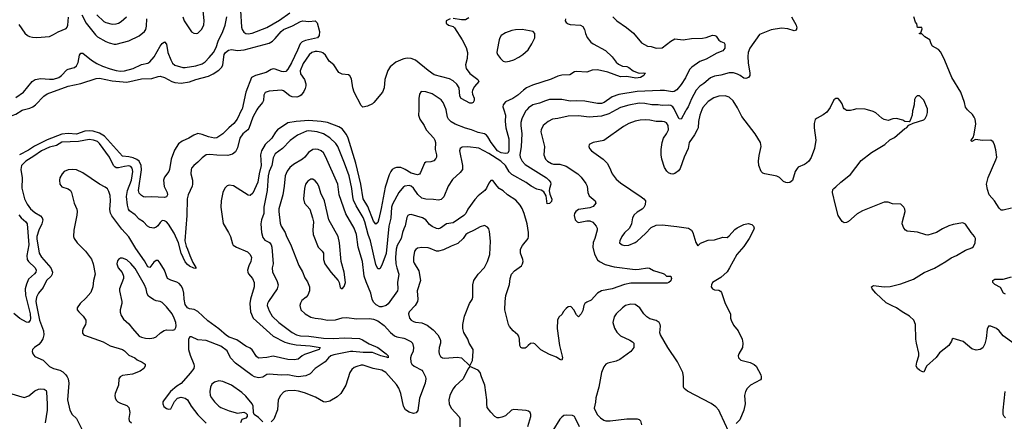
# Model space of a CAD drawing. Header units: inches. Extents: x 2001573 to 2220545, y 644482 to 846830.
# Tile 675 of 755: x 2156326 to 2165740, y 777024 to 780862. Entities that reach past the tile are written whole.
import ezdxf

# ---------------------------------------------------------------- set-up
doc = ezdxf.new("R2010")
doc.units = ezdxf.units.IN
doc.header["$MEASUREMENT"] = 0
for name, color, linetype in [('C1757', 7, 'Continuous'), ('C1758', 7, 'Continuous'), ('C1767', 7, 'Continuous'), ('C1768', 7, 'Continuous')]:
    doc.layers.add(name, color=color, linetype=linetype)

msp = doc.modelspace()

# ---------------------------------------------------------------- linework, layer by layer
at = {"layer": 'C1757', "color": 5}
for points, elevation in [([(2156007.7, 780000), (2156030, 779976.1), (2156070, 779950.1), (2156110, 779937.4), (2156150, 779931.1), (2156210, 779934.2), (2156254.9, 779945.1), (2156290, 779960.7), (2156350, 779997.8), (2156358.2, 780000)], 260), ([(2158448.3, 780000), (2158406.9, 779913.1), (2158374.2, 779870), (2158324.4, 779830), (2158270, 779773), (2158210, 779733.3), (2158190, 779731.1), (2158130, 779743.5), (2158070, 779766.2), (2158030, 779773.7), (2157990, 779759.7), (2157942, 779730), (2157878.2, 779701.8), (2157844.8, 779675.2), (2157805.3, 779614.7), (2157773.7, 779530), (2157759.5, 779430), (2157752.7, 779410), (2157710, 779357.2), (2157701.3, 779330), (2157707.8, 779267.8), (2157736, 779210), (2157738, 779190), (2157730, 779169.4), (2157710, 779163.7), (2157589.5, 779169.5), (2157530, 779166), (2157510, 779169.6), (2157490, 779180.7), (2157470, 779203.7), (2157461, 779230), (2157492, 779428.1), (2157487.6, 779470), (2157469.1, 779509.1), (2157447.7, 779527.7), (2157410, 779543.5), (2157370, 779552.5), (2157310, 779557), (2157137.6, 779750), (2157090, 779777.1), (2157030, 779795.9), (2156990, 779799.5), (2156950, 779795.8), (2156870, 779768), (2156790, 779773.2), (2156730, 779768.2), (2156590, 779715.2), (2156466.8, 779653.2), (2156410, 779616.3), (2156324.8, 779570)], 260), ([(2158593.4, 780000), (2158553.9, 779930), (2158516.1, 779823.9), (2158507.7, 779810), (2158460.2, 779770), (2158432.5, 779730), (2158410, 779636.2), (2158390, 779600.5), (2158361.5, 779578.5), (2158316.2, 779563.8), (2158210, 779566.4), (2158145.3, 779574.7), (2158110.1, 779569.9), (2158070, 779541.5), (2158030, 779499.1), (2157990, 779467.4), (2157970, 779442.4), (2157964.6, 779430), (2157962, 779390), (2157977.4, 779330), (2157979.4, 779290), (2157974.8, 779270), (2157937.7, 779190), (2157927.8, 779150), (2157925.8, 778990), (2157905, 778750), (2157918, 778698), (2157932.3, 778670), (2157952.7, 778610), (2157982.7, 778542.7), (2158010, 778494.8), (2158010, 778486), (2157990, 778487.3), (2157950, 778508.1), (2157930, 778524.2), (2157910, 778549.8), (2157870, 778629.7), (2157843.8, 778730), (2157801.8, 778821.8), (2157750, 778908.7), (2157730, 778930.8), (2157710, 778940.8), (2157690, 778942.3), (2157670, 778924.7), (2157648.5, 778891.5), (2157630, 778878.4), (2157610, 778871.1), (2157570, 778875), (2157548.4, 778888.4), (2157509, 778929), (2157470, 778955.2), (2157430, 778998.1), (2157376.7, 779036.7), (2157367.5, 779050), (2157355.8, 779090), (2157347.8, 779172.2), (2157357, 779230), (2157394.7, 779330), (2157406.7, 779410), (2157402.8, 779442.8), (2157390, 779458.6), (2157370, 779464.2), (2157330, 779460.8), (2157270, 779445.9), (2157250, 779445.8), (2157234.6, 779454.5), (2157223.1, 779470), (2157186.6, 779550), (2157090, 779678.4), (2157070, 779697.7), (2157032.5, 779712.5), (2156990, 779717.3), (2156890, 779699.7), (2156730, 779691.6), (2156678.7, 779661.3), (2156610, 779643.7), (2156536.5, 779610), (2156462.3, 779557.7), (2156383.8, 779510), (2156344.6, 779470), (2156336.3, 779430), (2156349.4, 779350), (2156347.7, 779252.3), (2156371.6, 779150), (2156397.9, 779097.9), (2156430, 779055.2), (2156470, 779020.2), (2156526.3, 778986.3), (2156542.8, 778970), (2156548.4, 778950), (2156537.8, 778910), (2156508.2, 778850), (2156491.9, 778790), (2156490.8, 778769.2), (2156512.3, 778632.3), (2156534.2, 778594.2), (2156623.8, 778490), (2156640.2, 778450), (2156637.7, 778430), (2156627.8, 778412.2), (2156583.2, 778370), (2156550, 778303.5), (2156507.1, 778250), (2156488.5, 778211.5), (2156481.7, 778170), (2156485.6, 778134.4), (2156517.4, 777990), (2156555, 777890), (2156558.2, 777850), (2156548.1, 777811.9), (2156530, 777781), (2156510, 777759.1), (2156466.8, 777730), (2156448.5, 777711.5), (2156446, 777690), (2156450.5, 777670), (2156470, 777643), (2156550, 777607), (2156610, 777549.2), (2156650, 777530.2), (2156710, 777513.2), (2156737.8, 777497.8), (2156768.9, 777470), (2156780.9, 777450), (2156790.2, 777430), (2156797.6, 777390), (2156784.2, 777230), (2156806, 777130), (2156829.6, 777089.6), (2156870.2, 777050), (2156931.3, 776930)], 280), ([(2160000, 779437.4), (2159970, 779450.5), (2159927.7, 779450), (2159910, 779444.6), (2159888, 779430), (2159873.2, 779410), (2159860.3, 779379.7), (2159819.5, 779260.5), (2159783.5, 779056.5), (2159761.3, 778958.7), (2159750, 778923), (2159730, 778909.5), (2159710, 778935.6), (2159656, 779076), (2159611.4, 779151.4), (2159587.4, 779290), (2159540.5, 779490), (2159466.7, 779730), (2159450, 779765.1), (2159410, 779819.8), (2159379, 779839), (2159270, 779878.7), (2159209.5, 779889.5), (2159090, 779897.4), (2158970, 779889.9), (2158890, 779876.5), (2158790.6, 779809.4), (2158771.1, 779788.9), (2158735.5, 779730), (2158672.4, 779670), (2158638.6, 779610), (2158629.2, 779570), (2158634.4, 779470), (2158614.9, 779390), (2158604.2, 779310), (2158555.3, 779204.7), (2158530, 779183.1), (2158510, 779184.4), (2158370, 779273.6), (2158330, 779281.8), (2158310, 779275.3), (2158287.9, 779252.1), (2158270.1, 779209.9), (2158253.4, 779130), (2158250.9, 779070.9), (2158273, 778913), (2158323.8, 778830), (2158340.4, 778790), (2158359.6, 778719.6), (2158368.2, 778708.2), (2158398, 778690), (2158504, 778644), (2158530, 778618.9), (2158542.7, 778590), (2158536.8, 778550), (2158517.2, 778510), (2158504.4, 778470), (2158506.5, 778450), (2158514.2, 778434.2), (2158551.3, 778390), (2158567.7, 778350), (2158568.5, 778310), (2158533.6, 778190), (2158528.2, 778150), (2158532, 778070), (2158559.8, 778010), (2158750, 777838.1), (2158861.4, 777781.4), (2158906.7, 777766.7), (2158970, 777753.8), (2159104.3, 777744.3), (2159198, 777730), (2159190.4, 777710), (2159050, 777663.2), (2159026.7, 777650), (2158990, 777618.5), (2158950, 777610.8), (2158890, 777614.4), (2158750, 777645.5), (2158690, 777634.2), (2158610, 777627.3), (2158590, 777643.8), (2158550, 777707.4), (2158530, 777724.4), (2158490, 777743.4), (2158402.3, 777802.3), (2158330, 777827.5), (2158303.2, 777843.2), (2158230, 777907.9), (2158123.8, 777983.8), (2158030, 778074.8), (2157993.2, 778093.2), (2157950, 778098.7), (2157930, 778107.3), (2157910, 778139.5), (2157899.2, 778190), (2157897.2, 778250), (2157885.4, 778290), (2157870, 778318.8), (2157850, 778340.7), (2157830, 778354.2), (2157770, 778371.9), (2157739.7, 778390), (2157709.8, 778470), (2157670, 778536.3), (2157650, 778559.7), (2157630, 778560.4), (2157610, 778546.4), (2157570, 778495.1), (2157550, 778501), (2157518.3, 778558.3), (2157436.5, 778676.5), (2157370, 778787.2), (2157301.8, 778861.8), (2157206.4, 778986.4), (2157194.2, 779014.2), (2157188.6, 779048.6), (2157193.2, 779130), (2157190, 779183.7), (2157179.8, 779219.8), (2157165.1, 779245.1), (2157143.1, 779263.1), (2157090.4, 779290.4), (2156930, 779397.4), (2156870, 779427.2), (2156830, 779432.1), (2156790, 779426.8), (2156752.4, 779410), (2156733.4, 779390), (2156711.7, 779350), (2156706.3, 779330), (2156708.9, 779290), (2156730, 779264.6), (2156790, 779245.2), (2156813.4, 779230), (2156822.8, 779210), (2156848.1, 779110), (2156874, 779050), (2156877.3, 779030), (2156874.1, 778994.1), (2156842.6, 778850), (2156840.2, 778790), (2156848, 778770), (2156876.9, 778730), (2156956.5, 778650), (2157012.4, 778572.4), (2157028, 778530), (2157048.9, 778430), (2157033, 778370), (2157027.2, 778310), (2157005.1, 778254.9), (2156959.6, 778200.4), (2156903.6, 778150), (2156874.9, 778110), (2156877, 778090), (2156890.3, 778070), (2156933.1, 778030), (2156957.8, 777990), (2156960.3, 777970), (2156954.9, 777950), (2156931.7, 777910), (2156926.3, 777890), (2156927.6, 777867.6), (2156935.3, 777855.3), (2156947.4, 777847.4), (2157124, 777784), (2157190, 777744.8), (2157310, 777709.2), (2157330, 777696.9), (2157370, 777657.4), (2157427.7, 777630), (2157450, 777612.7), (2157498, 777590), (2157526, 777570), (2157526, 777550), (2157514.8, 777530), (2157478, 777502), (2157403.9, 777476.1), (2157310, 777461.1), (2157287.4, 777450), (2157274.3, 777430), (2157271.6, 777370), (2157238, 777290), (2157234.6, 777270), (2157238.9, 777250), (2157247.5, 777227.5), (2157266, 777210), (2157290, 777196.9), (2157350, 777176.5), (2157370, 777157.3), (2157378.7, 777110), (2157370.5, 777050), (2157374, 777030), (2157396, 777010)], 320), ([(2160000, 779265.6), (2159996.6, 779263.4), (2159951.2, 779210), (2159890, 779099.8), (2159879.9, 779070), (2159875.6, 778964.4), (2159856.4, 778890), (2159830.8, 778629.2), (2159790, 778515.1), (2159770, 778482.9), (2159750, 778480.7), (2159730, 778523.7), (2159680.8, 778750), (2159659.5, 778810), (2159626.3, 778930), (2159610, 778970.8), (2159542.7, 779082.7), (2159519.1, 779139.1), (2159510.4, 779170), (2159502.9, 779250), (2159474.9, 779370), (2159432.5, 779490), (2159367.5, 779650), (2159350, 779678.2), (2159292.8, 779732.8), (2159229.7, 779770), (2159170.2, 779789.8), (2159090, 779800.2), (2159070, 779796.5), (2158981.9, 779758.1), (2158912.4, 779707.6), (2158837.4, 779630), (2158770, 779579.1), (2158750, 779542), (2158737.7, 779470), (2158711.7, 779410), (2158701.6, 779370), (2158690.9, 779230), (2158659.8, 779070), (2158659.7, 779010), (2158637.8, 778950), (2158632.3, 778910), (2158637.5, 778830), (2158650, 778781.3), (2158670, 778756), (2158713.2, 778733.2), (2158730, 778710.4), (2158738.2, 778690), (2158748.2, 778530), (2158741.3, 778490), (2158743.2, 778450), (2158786, 778370), (2158798.5, 778330), (2158789.1, 778290), (2158705.3, 778170), (2158695.6, 778150), (2158691.7, 778130), (2158710, 778080.5), (2158741.7, 778030), (2158802.6, 777970), (2158930, 777871.6), (2158973, 777850), (2159010, 777840.2), (2159090, 777838.1), (2159230, 777819.2), (2159330, 777815.4), (2159430, 777821.2), (2159574.8, 777814.8), (2159604.3, 777804.3), (2159666.2, 777766.2), (2159750, 777730.2), (2159831.4, 777670), (2159848.4, 777650), (2159850.5, 777630), (2159837.6, 777637.6), (2159830, 777635.8), (2159779.6, 777650), (2159700.6, 777680.6), (2159610, 777681.8), (2159510, 777692.4), (2159490, 777690.8), (2159330, 777660.7), (2159300.8, 777650), (2159277.8, 777630), (2159247.6, 777592.4), (2159150.3, 777530), (2159103.2, 777476.8), (2159061.7, 777458.3), (2158990, 777450.6), (2158950, 777454.6), (2158890, 777469.8), (2158830, 777463.7), (2158710, 777476.2), (2158690, 777472.8), (2158650, 777445.7), (2158610, 777439.7), (2158570, 777449.7), (2158550, 777461.1), (2158390, 777579.1), (2158342.7, 777630), (2158310, 777696.4), (2158250, 777741), (2158110, 777795.4), (2158030, 777802.3), (2157970, 777831.8), (2157954, 777830), (2157940.7, 777810), (2157940.3, 777710), (2157956.3, 777656.3), (2157991.7, 777570), (2157995.6, 777550), (2157990.3, 777530), (2157956.5, 777483.5), (2157870, 777385.1), (2157830, 777360.7), (2157767.7, 777310), (2157706.4, 777230), (2157696.4, 777210), (2157694.4, 777190), (2157705.7, 777165.7), (2157730, 777148), (2157750, 777140.5), (2157770, 777144), (2157805.1, 777214.9), (2157835.9, 777244.1), (2157870, 777254.9), (2157910, 777246.7), (2157930, 777230.4), (2157966.9, 777170), (2158030, 777087.7), (2158110, 777007.7)], 340), ([(2160000, 778862.2), (2159987.2, 778830), (2159972.5, 778770), (2159934.6, 778705.4), (2159924.4, 778670), (2159920.1, 778590), (2159922.5, 778530), (2159930.7, 778490.7), (2159951.3, 778430), (2159939.1, 778350), (2159942.8, 778290), (2159938.3, 778270), (2159850, 778146), (2159830, 778129.7), (2159790, 778117.4), (2159770, 778118.9), (2159735.8, 778135.8), (2159710, 778163.6), (2159696.4, 778190), (2159682.9, 778250), (2159637.7, 778357.7), (2159621.1, 778410), (2159604.7, 778550), (2159563.5, 778690), (2159546.3, 778810), (2159523.1, 778870), (2159445.8, 779005.8), (2159381.4, 779190), (2159367.3, 779290), (2159250, 779554), (2159230, 779589.6), (2159208.3, 779608.3), (2159180.7, 779620.7), (2159150, 779624.8), (2159130, 779620.3), (2159088.2, 779591.8), (2159052.1, 779547.9), (2159030.8, 779529.2), (2158942.7, 779477.3), (2158910, 779449.7), (2158884.7, 779415.3), (2158863.8, 779370), (2158856.3, 779270), (2158841.4, 779190), (2158805.2, 779054.8), (2158803, 779030), (2158816.7, 778916.7), (2158825, 778890), (2158864.2, 778830), (2158878.4, 778790), (2158916.3, 778716.3), (2158994.8, 778514.8), (2159030, 778453.4), (2159053.8, 778393.8), (2159077.4, 778357.4), (2159097.6, 778310), (2159095.6, 778270), (2159082.6, 778230), (2159064.4, 778210), (2159022.4, 778177.6), (2159010, 778154), (2159006, 778130), (2159014.9, 778090), (2159057, 778050), (2159110, 778020.2), (2159150, 778009.3), (2159210, 778003.9), (2159270, 777991.3), (2159346.7, 777993.3), (2159410, 778014), (2159450, 778017.3), (2159550, 778004.9), (2159670, 778007.4), (2159710, 778001.7), (2159750, 777985.3), (2159810, 777941.3), (2159870, 777872), (2159910, 777842.3), (2159932, 777832), (2160000, 777817.4)], 360), ([(2156317.5, 778997.5), (2156340.9, 778970), (2156386.6, 778930), (2156398, 778910), (2156413.5, 778710), (2156394, 778610), (2156399, 778570), (2156410.1, 778550), (2156475, 778490), (2156484.8, 778470), (2156479.5, 778450), (2156466.5, 778433.5), (2156410, 778382.3), (2156390, 778335.8), (2156378.5, 778290), (2156382.9, 778230), (2156426.9, 778050), (2156430, 778004), (2156426.5, 777990), (2156411.2, 777968.8), (2156390, 777971.9), (2156327.8, 778007.8), (2156270, 778054.3)], 260), ([(2160000, 777163.9), (2159996.8, 777170), (2159969.8, 777289.8), (2159950, 777342), (2159930, 777374.7), (2159826.3, 777490), (2159790, 777512.5), (2159706, 777530), (2159610, 777559.8), (2159590, 777559.2), (2159551.1, 777548.9), (2159523.1, 777536.9), (2159500.9, 777519.1), (2159483.6, 777490), (2159443, 777370), (2159398, 777290), (2159362.5, 777257.5), (2159290, 777216.3), (2159250, 777207.8), (2159230, 777211.3), (2159154.4, 777254.4), (2159050, 777296.8), (2158993.5, 777313.5), (2158950, 777317.6), (2158890, 777314.6), (2158868.8, 777311.2), (2158850, 777302.3), (2158818.9, 777270), (2158798.3, 777230), (2158790, 777134), (2158754.9, 777045.1), (2158730, 777019)], 360), ([(2158650, 777018), (2158610, 777059.3), (2158569.5, 777089.5), (2158561.2, 777110), (2158558, 777170), (2158547.6, 777190), (2158490, 777264.2), (2158450, 777301), (2158350, 777370.7), (2158270, 777405.1), (2158230, 777409.7), (2158190, 777399.7), (2158161.8, 777378.2), (2158149.2, 777350.8), (2158144.6, 777310), (2158148.8, 777270), (2158158.9, 777250), (2158190.3, 777210), (2158230, 777170.3), (2158250, 777157.7), (2158330, 777125.2), (2158410, 777102), (2158470, 777110.4), (2158490, 777101), (2158501, 777090), (2158501, 777070), (2158490, 777055.3), (2158450, 777042), (2158436.3, 777010)], 360), ([(2156230, 777293.7), (2156370, 777250.3), (2156413.8, 777266.2), (2156470, 777314.4), (2156507.1, 777332.9), (2156530, 777334.9), (2156562, 777330), (2156578, 777318), (2156584.1, 777304.1), (2156590.2, 777190), (2156588, 777130), (2156569.2, 777010.8)], 260)]:
    msp.add_lwpolyline(points, dxfattribs=dict(at, elevation=elevation))
for points, elevation in [([(2159110, 779338), (2159079.6, 779320.4), (2159059.5, 779290), (2159050.3, 779250), (2159040.2, 779150), (2159050.3, 779110), (2159100.3, 779050), (2159127, 778970), (2159134, 778930), (2159127.6, 778852.4), (2159131.5, 778810), (2159181.1, 778690), (2159219.5, 778650), (2159231.2, 778631.2), (2159230.2, 778570), (2159244.9, 778530), (2159300.3, 778450), (2159370.8, 778370), (2159382, 778350), (2159390, 778302), (2159410, 778291), (2159430, 778311.3), (2159440.9, 778350), (2159427.8, 778450), (2159401, 778550), (2159382.4, 778730), (2159370.8, 778790), (2159283.5, 778950), (2159241.4, 779130), (2159205.7, 779205.7), (2159187.2, 779270), (2159170, 779299.6), (2159150, 779322.4), (2159130, 779337.4)], 380), ([(2157310, 778584.2), (2157290, 778582), (2157270.4, 778569.6), (2157262, 778558), (2157255.8, 778530), (2157267.4, 778490), (2157305.4, 778445.4), (2157320.3, 778410), (2157319, 778390), (2157280.8, 778290), (2157280.3, 778270), (2157304, 778170), (2157303.2, 778150), (2157287.8, 778090), (2157288.1, 778068.1), (2157296.2, 778036.2), (2157319.2, 777999.2), (2157370, 777956.3), (2157403.8, 777910), (2157470, 777839.5), (2157490, 777829), (2157530, 777819.6), (2157570, 777816.9), (2157610, 777823.2), (2157630, 777833.1), (2157671.6, 777868.4), (2157708.7, 777891.3), (2157730, 777896.9), (2157790, 777895.3), (2157810, 777903), (2157820.1, 777919.9), (2157823.3, 777936.7), (2157818.2, 777970), (2157804.2, 778010), (2157783, 778050), (2157730, 778117.6), (2157690, 778159.5), (2157670, 778169.6), (2157630, 778176.3), (2157610, 778184.7), (2157558.8, 778218.8), (2157543.9, 778243.9), (2157534.6, 778290), (2157518.5, 778330), (2157430, 778483), (2157390, 778531.2), (2157350, 778566.6)], 340)]:
    msp.add_lwpolyline(points, close=True, dxfattribs=dict(at, elevation=elevation))
at = {"layer": 'C1758', "color": 5}
for points, elevation in [([(2157885.6, 780890), (2157898.5, 780850), (2157970, 780747), (2157990, 780733.7), (2158015.3, 780730), (2158030, 780734.9), (2158069, 780771), (2158085.4, 780814.6), (2158089, 780851), (2158081.4, 780950)], 320), ([(2158438.5, 780950), (2158447.8, 780790), (2158453.7, 780770), (2158470, 780743.8), (2158490, 780730.2), (2158510, 780726.5), (2158550, 780733.6), (2158690, 780787.2), (2158810, 780859.1), (2158910, 780928.9)], 280), ([(2156290, 780118.5), (2156362.7, 780170), (2156446.4, 780270), (2156474, 780290), (2156530, 780301.1), (2156610, 780292.8), (2156650, 780294.1), (2156700.4, 780310), (2156725.7, 780330), (2156776.8, 780383.2), (2156790, 780390.9), (2156850, 780406), (2156870, 780422.2), (2156885.6, 780454.4), (2156897.4, 780522.6), (2156910, 780541.1), (2156930, 780542.2), (2157014.5, 780474.5), (2157063.5, 780443.5), (2157117, 780417), (2157190, 780391.1), (2157250, 780377.2), (2157290, 780371.4), (2157330, 780375), (2157410, 780397.1), (2157490, 780434.7), (2157550, 780447.3), (2157570, 780458.3), (2157611.4, 780508.6), (2157670, 780610.2), (2157690, 780635.8), (2157710, 780651.3), (2157728.5, 780628.5), (2157744.1, 780550), (2157770, 780478.7), (2157787.8, 780447.8), (2157808.4, 780428.4), (2157885.9, 780405.9), (2157910, 780403.8), (2158010, 780422.3), (2158070, 780441.3), (2158099.3, 780460.7), (2158138.5, 780501.5), (2158178.6, 780550), (2158203.7, 780596.3), (2158223.6, 780656.4), (2158268.4, 780750), (2158290.3, 780810), (2158305.8, 780890)], 280), ([(2156317.1, 780817.1), (2156374.4, 780734.4), (2156402.4, 780710), (2156420.8, 780700.8), (2156450, 780693.6), (2156490, 780691.3), (2156610, 780701.8), (2156650, 780719.7), (2156693.4, 780746.6), (2156770, 780778), (2156780.3, 780790), (2156787.5, 780810), (2156792.7, 780887.3)], 320), ([(2156358.2, 780000), (2156422.8, 780017.2), (2156450.6, 780029.4), (2156477.4, 780050), (2156556.9, 780130), (2156590, 780153), (2156790, 780226.2), (2156910, 780252.4), (2157058.6, 780301.4), (2157090, 780303), (2157210, 780279.3), (2157350, 780264.8), (2157490, 780296.8), (2157590, 780299.7), (2157650, 780319.3), (2157670, 780321.5), (2157710, 780310.2), (2157779.6, 780270), (2157810, 780260.4), (2157870, 780256.8), (2157950, 780268.4), (2158010, 780291.6), (2158130, 780323.5), (2158174.9, 780345.1), (2158230, 780379.6), (2158259.2, 780410), (2158267.9, 780430), (2158280.2, 780530), (2158294.6, 780550), (2158323.1, 780570), (2158350, 780577.4), (2158410, 780568.2), (2158472.6, 780572.6), (2158710, 780638.9), (2158742.2, 780657.8), (2158770, 780681.9), (2158825, 780750), (2158850, 780768.8), (2158935.4, 780804.6), (2159010, 780845.2), (2159032.1, 780852.1), (2159090, 780845.5), (2159150.7, 780850.7), (2159171, 780831), (2159191.8, 780750), (2159188.5, 780711.5), (2159172.1, 780687.9), (2159057.5, 780662.5), (2159027.2, 780650), (2159007.2, 780632.8), (2158983.7, 780570), (2158923.9, 780450), (2158890, 780388.2), (2158872.4, 780367.6), (2158850, 780364.5), (2158830, 780367.8), (2158770, 780389.8), (2158750, 780391.6), (2158730, 780386.3), (2158681.3, 780358.7), (2158580.3, 780330), (2158543.2, 780310), (2158487.8, 780170), (2158452.1, 780007.9), (2158448.3, 780000)], 260), ([(2156921.9, 780910), (2156963.3, 780830), (2157050, 780716), (2157070, 780697.6), (2157150, 780652.7), (2157180.6, 780640.6), (2157228.6, 780628.6), (2157250, 780629.3), (2157370, 780659.3), (2157470, 780709.2), (2157521, 780750), (2157531.6, 780770), (2157538.5, 780801.5), (2157540.4, 780870)], 320), ([(2157063.6, 780910), (2157130, 780845.2), (2157150, 780833.8), (2157210, 780820.7), (2157250, 780823.2), (2157270, 780829.1), (2157295.1, 780844.9), (2157349.1, 780890.9)], 340), ([(2160000, 780488), (2159990, 780486.1), (2159923.7, 780456.3), (2159867.4, 780412.6), (2159844.6, 780375.4), (2159816.6, 780290), (2159811.8, 780210), (2159793.6, 780170), (2159713.7, 780070), (2159700.5, 780059.5), (2159650, 780035.5), (2159607.5, 780027.5), (2159590, 780042.4), (2159523.4, 780170), (2159510.6, 780210), (2159497.2, 780297.2), (2159484.1, 780324.1), (2159470, 780335.1), (2159410, 780343.1), (2159390, 780349.8), (2159378.9, 780358.9), (2159331.3, 780430), (2159286.4, 780466.4), (2159250, 780523.1), (2159225.5, 780545.5), (2159210, 780553.2), (2159170, 780559.6), (2159150, 780559.2), (2159120.9, 780550), (2159094.1, 780525.9), (2159037.3, 780442.7), (2159006.5, 780373.5), (2159010, 780344.2), (2159048.4, 780290), (2159063.2, 780250), (2159063.6, 780230), (2159056.5, 780203.5), (2159043.7, 780176.3), (2159018, 780142), (2159000.7, 780130), (2158976.7, 780123.3), (2158930, 780126.2), (2158910, 780136.1), (2158850, 780183.9), (2158828.8, 780188.8), (2158710, 780178.2), (2158674.4, 780165.6), (2158659.1, 780140.9), (2158656.2, 780090), (2158648.2, 780070), (2158603, 780017), (2158593.4, 780000)], 280)]:
    msp.add_lwpolyline(points, dxfattribs=dict(at, elevation=elevation))
at = {"layer": 'C1767', "color": 5}
for points, elevation in [([(2162028.1, 780000), (2161958.2, 779961.8), (2161890, 779941.6), (2161770, 779931.6), (2161670, 779943.5), (2161570, 779941.7), (2161470, 779917.3), (2161421, 779910), (2161377.6, 779890), (2161331.6, 779850), (2161312.4, 779810), (2161310.2, 779790), (2161342.3, 779650), (2161338.9, 779570), (2161352.4, 779530), (2161372.7, 779510), (2161410, 779486.9), (2161430, 779480.8), (2161490, 779480.2), (2161550, 779462.3), (2161661.3, 779390), (2161695.8, 779355.8), (2161738.4, 779298.4), (2161750.3, 779270), (2161758.5, 779210), (2161770, 779179.5), (2161828.4, 779130), (2161834.4, 779110), (2161810, 779077), (2161777.1, 779062.9), (2161670, 779049.8), (2161643.1, 779030), (2161631.4, 779010), (2161627.3, 778990), (2161636.9, 778950), (2161656.3, 778930), (2161670, 778924.9), (2161685.9, 778925.9), (2161750, 778940.3), (2161778.6, 778938.5), (2161807.2, 778927.2), (2161838.4, 778890), (2161846.7, 778870), (2161848.7, 778850), (2161824.7, 778770), (2161808, 778732), (2161804.3, 778690), (2161820.6, 778620.6), (2161850, 778568.7), (2161870.2, 778550.2), (2161922.2, 778522.2), (2162010, 778499.1), (2162210, 778474.9), (2162250, 778477), (2162330, 778490.4), (2162347.7, 778487.7), (2162386.2, 778466.2), (2162477.3, 778437.3), (2162491.3, 778430), (2162510, 778411.3), (2162550.5, 778410.5), (2162558.8, 778390), (2162550, 778368), (2162532, 778350), (2162515.3, 778344.7), (2162170, 778343.5), (2162110, 778331.6), (2161991.1, 778288.9), (2161890.2, 778269.8), (2161850, 778248), (2161790, 778180.7), (2161750, 778163.7), (2161730.8, 778150), (2161720.5, 778130), (2161710, 778084), (2161694.4, 778050), (2161670, 778024), (2161650, 778042), (2161623.7, 778090), (2161598.3, 778118.3), (2161590, 778122), (2161570, 778117), (2161550, 778103.7), (2161522, 778070), (2161512.5, 778047.5), (2161482, 778018), (2161468.8, 777990), (2161465.7, 777910), (2161488.1, 777748.1), (2161513.3, 777646.7), (2161514.9, 777630), (2161510, 777609.2), (2161490, 777616.2), (2161458.6, 777638.6), (2161390, 777662.3), (2161310, 777706.6), (2161267.6, 777750), (2161250, 777764.7), (2161234, 777770), (2161210, 777767), (2161186.8, 777750), (2161170, 777729), (2161157.5, 777722.5), (2161130, 777723.7), (2161119, 777730), (2161106.6, 777750), (2161104.5, 777810), (2161097.2, 777837.2), (2161089.2, 777850), (2161042.7, 777890), (2161009.7, 777929.7), (2161000.9, 777950), (2160965.1, 778090), (2160966.6, 778170), (2160974.2, 778225.8), (2161009.7, 778330.3), (2161015.8, 778390), (2161029.7, 778430), (2161057.8, 778462.2), (2161122.4, 778510), (2161134, 778530), (2161139.1, 778550), (2161138, 778570), (2161115.3, 778630), (2161115.6, 778670), (2161134.8, 778705.2), (2161186.9, 778770), (2161192, 778790), (2161190.9, 778829.1), (2161177.7, 778910), (2161150, 779009.5), (2161130, 779058.7), (2161111.1, 779091.1), (2161070, 779137.2), (2160990, 779189.8), (2160947.8, 779227.8), (2160909.7, 779250), (2160889.7, 779270), (2160850, 779326.6), (2160830, 779326.6), (2160810, 779299.3), (2160788.4, 779251.6), (2160772.9, 779230), (2160710, 779179.3), (2160676.9, 779143.1), (2160612.4, 779050), (2160590.8, 779009.2), (2160573.4, 778990), (2160470, 778922.3), (2160408.4, 778910), (2160350, 778869.7), (2160330, 778864.8), (2160310, 778867.6), (2160270, 778886.8), (2160245.2, 778905.2), (2160210, 778951.1), (2160178, 778970), (2160070, 778999.7), (2160050, 778998.7), (2160036.3, 778990), (2160027.9, 778972.1), (2160011.7, 778891.7), (2160000, 778862.2)], 360), ([(2161173.4, 780000), (2161165.3, 779990), (2161145.1, 779954.9), (2161126.5, 779913.5), (2161118.7, 779881.3), (2161116.8, 779850), (2161126, 779770), (2161120.6, 779650), (2161108.2, 779570), (2161110.3, 779550), (2161130.2, 779510.2), (2161159.6, 779479.6), (2161361.3, 779350), (2161386, 779330), (2161401.6, 779310), (2161405.5, 779290), (2161390.4, 779250), (2161387.7, 779227.7), (2161394.7, 779194.7), (2161414.2, 779145.8), (2161410, 779124), (2161390, 779105.2), (2161370, 779102), (2161360.1, 779180.1), (2161336.9, 779216.9), (2161313.4, 779233.4), (2161270, 779241.3), (2161215.1, 779270), (2161167, 779307), (2161030, 779383.1), (2161006.8, 779406.8), (2160969.8, 779470), (2160924.8, 779510), (2160810, 779583.5), (2160715.5, 779635.5), (2160610, 779647.8), (2160555.4, 779644.6), (2160536.4, 779630), (2160531.8, 779610), (2160560.4, 779470), (2160558.4, 779430), (2160538.2, 779401.8), (2160463.7, 779336.3), (2160423.8, 779270), (2160381.6, 779170), (2160356.7, 779143.3), (2160330, 779136.9), (2160284.1, 779144.1), (2160210, 779147), (2160170, 779158), (2160131.3, 779191.3), (2160090, 779251.8), (2160070, 779269.8), (2160050, 779276.8), (2160010, 779271.9), (2160000, 779265.6)], 340), ([(2160141.1, 780000), (2160140.2, 779950), (2160153.1, 779913.1), (2160192.6, 779852.6), (2160212.9, 779810), (2160284.4, 779730), (2160295.3, 779710), (2160302, 779690), (2160298, 779622), (2160310.3, 779570), (2160310.3, 779549.7), (2160304.9, 779535.1), (2160286.4, 779513.6), (2160257.1, 779502.9), (2160210, 779500.5), (2160196.4, 779490), (2160159.6, 779400.4), (2160150, 779386.6), (2160130, 779379.2), (2160070, 779396.5), (2160012.1, 779432.1), (2160000, 779437.4)], 320), ([(2160954.5, 780000), (2160969.4, 779950), (2160968.2, 779890), (2160974.3, 779830), (2161002.1, 779722.1), (2161001.6, 779610), (2160992.2, 779587.8), (2160970, 779582), (2160930, 779589.6), (2160895.8, 779610), (2160834.5, 779690), (2160802.9, 779742.9), (2160790, 779757.5), (2160770, 779769.9), (2160710, 779784.8), (2160647.3, 779810), (2160590, 779826), (2160490, 779863.7), (2160450, 779887.2), (2160425.7, 779910), (2160414.9, 779930), (2160402.3, 780000)], 320), ([(2162849.4, 780000), (2162829.3, 779950), (2162815.2, 779890), (2162811.3, 779830), (2162804.7, 779810), (2162779.1, 779760.9), (2162728.3, 779690), (2162715.9, 779630), (2162677.8, 779550), (2162640.5, 779439.5), (2162623.6, 779416.4), (2162590, 779391.8), (2162570, 779387), (2162550, 779389.6), (2162530, 779399.6), (2162514.3, 779414.3), (2162490.9, 779450.9), (2162464.7, 779530), (2162459.2, 779570), (2162459, 779621), (2162468.7, 779690), (2162480.9, 779730), (2162510.8, 779770), (2162530.7, 779810), (2162527.1, 779850), (2162510, 779876.3), (2162490, 779887.1), (2162470, 779890.8), (2162410, 779889.8), (2162350, 779903.2), (2162310, 779906.6), (2162257.1, 779902.9), (2162210, 779891), (2162150, 779868.7), (2162098.2, 779841.8), (2161910, 779708.3), (2161810.4, 779689.6), (2161771, 779670), (2161768, 779650), (2161773.4, 779630), (2161794, 779610), (2161903.8, 779530), (2161942, 779490), (2161965.3, 779450), (2161991.7, 779390), (2162030, 779337.6), (2162070, 779302.6), (2162268, 779170), (2162294, 779150), (2162310.7, 779130), (2162307.1, 779092.9), (2162293.7, 779066.3), (2162278, 779050), (2162230, 779023.7), (2162201.4, 778998.6), (2162186.4, 778970), (2162174.4, 778910), (2162156.4, 778870), (2162110, 778826), (2162082.6, 778790), (2162063, 778750), (2162060.7, 778730), (2162084.7, 778710), (2162110, 778705.7), (2162150, 778708.9), (2162210, 778732.9), (2162230, 778746), (2162310, 778819.6), (2162362.4, 778877.6), (2162410, 778897.1), (2162470, 778900.5), (2162610, 778886.7), (2162721, 778870), (2162750, 778850.6), (2162763, 778830), (2162790, 778732), (2162810, 778702), (2162834.6, 778725.4), (2162910, 778754.8), (2162970, 778758.8), (2163050, 778782.8), (2163090, 778782), (2163110, 778798), (2163163, 778857), (2163186.3, 778873.7), (2163250, 778906), (2163290, 778916), (2163325.5, 778905.5), (2163342.8, 778890), (2163347.7, 778870), (2163343, 778850), (2163299.1, 778770), (2163250, 778694.5), (2163181.2, 778618.8), (2163113.4, 778490), (2163090, 778454), (2163030, 778399.3), (2162951, 778350), (2162938.8, 778330), (2162936, 778310), (2162951.3, 778290), (2162970, 778280.7), (2163010, 778277.3), (2163027.9, 778267.9), (2163036.7, 778256.7), (2163070, 778151.3), (2163122, 778050), (2163123, 778010), (2163128.2, 777990), (2163150, 777942.8), (2163194, 777890), (2163233, 777810), (2163240.7, 777770), (2163235.5, 777730), (2163202.8, 777670), (2163196, 777650), (2163198, 777630), (2163222, 777610), (2163310, 777587.3), (2163347.9, 777567.9), (2163366, 777550), (2163391, 777510), (2163411, 777470), (2163416, 777450), (2163414.8, 777430), (2163410, 777422), (2163312, 777370), (2163282, 777338), (2163266, 777310), (2163254.8, 777270), (2163260.7, 777190), (2163250.8, 777130), (2163210, 777038), (2163175.3, 777004.7)], 380), ([(2162698.2, 780000), (2162691, 779989), (2162650, 779911.5), (2162630, 779914.3), (2162587.7, 780000)], 360), ([(2164057.6, 780000), (2164041.4, 779978.6), (2164008.2, 779951.8), (2163950, 779922.7), (2163930, 779908), (2163920.7, 779870), (2163922, 779830), (2163938.4, 779710), (2163924.9, 779630), (2163894.7, 779545.3), (2163870.4, 779510), (2163847.7, 779490), (2163830, 779477.6), (2163770, 779451.8), (2163759.3, 779440.7), (2163740.3, 779410), (2163714.1, 779325.9), (2163690, 779305.1), (2163670, 779301.6), (2163650, 779306), (2163630, 779316.9), (2163590, 779353.3), (2163566, 779366), (2163448.7, 779390), (2163430, 779397), (2163415.1, 779410), (2163393.6, 779470), (2163389.7, 779510), (2163396.2, 779563.8), (2163416.2, 779650), (2163407.3, 779690), (2163358.4, 779770), (2163230, 779936.2), (2163199.9, 780000)], 380), ([(2165830, 777769.4), (2165730, 777840.9), (2165690, 777889), (2165664, 777910), (2165610, 777933.2), (2165590, 777934), (2165574.8, 777905.2), (2165565.8, 777814.2), (2165554.2, 777765.8), (2165532.8, 777727.2), (2165510, 777709), (2165470, 777705.2), (2165430, 777717.2), (2165347.5, 777787.5), (2165250, 777817.2), (2165241, 777810), (2165234.8, 777790), (2165210, 777749.2), (2165119.8, 777680.2), (2165087.5, 777632.5), (2164994.8, 777550), (2164970, 777495.3), (2164950, 777499), (2164930, 777513.2), (2164909.2, 777530), (2164896, 777550), (2164902.7, 777590), (2164923.6, 777650), (2164923.9, 777676.1), (2164899.1, 777770), (2164893.5, 777810), (2164891.2, 777950), (2164874.7, 777990), (2164834.5, 778030), (2164764.5, 778070), (2164710, 778109.6), (2164666.5, 778126.5), (2164610, 778157.6), (2164512.7, 778250), (2164477.2, 778290), (2164469, 778310), (2164490, 778320.7), (2164590, 778310.3), (2164650, 778311.8), (2164750, 778339.6), (2164870, 778382.9), (2164972.8, 778447.2), (2165073.1, 778486.9), (2165182, 778550), (2165232.1, 778587.9), (2165282.7, 778610), (2165370, 778660.4), (2165430, 778682), (2165443.9, 778696.1), (2165460.9, 778730), (2165463.7, 778770), (2165455.1, 778790), (2165422, 778830), (2165370, 778909.2), (2165342, 778922), (2165250, 778905.2), (2165210, 778892.7), (2165150, 778864.5), (2165091, 778829), (2165010, 778802.8), (2164990, 778805.3), (2164910, 778832.8), (2164810, 778842.5), (2164796.3, 778850), (2164778.5, 778870), (2164764.7, 778910), (2164765.2, 778934.8), (2164791.6, 779030), (2164789.4, 779050), (2164779.5, 779070), (2164750, 779099.3), (2164670, 779101.2), (2164630, 779117.2), (2164590, 779119.3), (2164382.8, 779037.2), (2164333.2, 779006.8), (2164250, 778934), (2164230, 778924), (2164210, 778921.2), (2164190, 778934), (2164152.3, 778990), (2164124.5, 779090), (2164096, 779210), (2164101.5, 779238.5), (2164109, 779250), (2164130, 779264), (2164177.2, 779310), (2164270, 779382), (2164370, 779517.3), (2164470, 779593.4), (2164599, 779670), (2164646.3, 779713.7), (2164690, 779736), (2164790, 779822), (2164806, 779830), (2164827.3, 779852.7), (2164868, 779872), (2164970, 779906), (2164982, 779918), (2164999, 779950), (2165004.7, 779975.3), (2165005, 780000)], 380), ([(2164294, 780000), (2164270, 779994), (2164230, 779995.3), (2164223.1, 780000)], 380), ([(2164864, 780000), (2164861, 779990), (2164858, 779950), (2164839.6, 779900.4), (2164830, 779886), (2164790, 779888), (2164770, 779902), (2164710, 779919), (2164675.3, 779915.3), (2164630, 779899), (2164591.1, 779908.9), (2164570, 779921.2), (2164510, 779972.7), (2164484.5, 779984.5), (2164430.8, 780000)], 380), ([(2165810, 779062.6), (2165730, 779040.5), (2165710, 779042.9), (2165690, 779060.9), (2165646.6, 779130), (2165594.7, 779190), (2165577.9, 779237.9), (2165570.8, 779290.8), (2165584.3, 779355.7), (2165658.3, 779521.7), (2165666.8, 779550), (2165660.1, 779620.1), (2165647.1, 779667.1), (2165633.7, 779693.7), (2165610, 779711.5), (2165530, 779708.4), (2165462.8, 779717.2), (2165430, 779698), (2165424, 779704), (2165422, 779710), (2165443.1, 779736.9), (2165451.9, 779768.1), (2165467, 779867), (2165460.7, 779910), (2165451.3, 779931.3), (2165435.3, 779955.3), (2165390, 779998), (2165388.5, 780000)], 360), ([(2165750, 778240.7), (2165733.2, 778250), (2165702.9, 778302.9), (2165650, 778332.3), (2165629.6, 778350), (2165629.6, 778370), (2165650, 778381.6), (2165730, 778382.4), (2165810, 778404.6)], 360), ([(2163104.7, 776924.7), (2163023.3, 777103.3), (2163009.7, 777129.7), (2162983.3, 777163.3), (2162935.6, 777195.6), (2162710, 777312.3), (2162678.4, 777338.4), (2162671.9, 777351.9), (2162673, 777450), (2162667.8, 777490), (2162613.7, 777593.7), (2162523, 777730), (2162453.6, 777850), (2162447.6, 777870), (2162452.4, 777932.4), (2162449.6, 777950), (2162439.6, 777970), (2162410, 777986.6), (2162350, 778004.8), (2162322.2, 778022.2), (2162294.3, 778050), (2162255.1, 778110), (2162210, 778139.2), (2162170, 778144.8), (2162119.1, 778130), (2162090.3, 778109.7), (2162027.7, 778052.3), (2162010, 778022), (2161998, 777970), (2162014.2, 777914.2), (2162036.1, 777876.1), (2162070, 777840.7), (2162159.9, 777799.9), (2162184.5, 777784.5), (2162198, 777770), (2162198.8, 777730), (2162170.7, 777690), (2162065.1, 777614.9), (2162030, 777600.5), (2161950, 777579.6), (2161930, 777569.5), (2161910, 777546), (2161887.2, 777490), (2161863, 777350), (2161836, 777250), (2161832.1, 777207.9), (2161818.2, 777150), (2161847.8, 777087.8), (2161877.6, 777057.6), (2161910, 777035.9), (2161930, 777030.1), (2161971.8, 777028.2), (2162130, 777049.3), (2162230, 777048.9), (2162250, 777040.3), (2162261.3, 777030), (2162270.4, 776990)], 380), ([(2160000, 777817.4), (2160010, 777815.2), (2160065.7, 777785.7), (2160081.1, 777770), (2160092.9, 777730), (2160086.9, 777693.1), (2160067.5, 777652.5), (2160062, 777630), (2160065.5, 777590), (2160076.9, 777570), (2160097, 777550), (2160170, 777511.7), (2160181, 777501), (2160204.9, 777450), (2160208.5, 777430), (2160203.7, 777390), (2160150, 777244), (2160131.3, 777128.7), (2160115.5, 777104.5), (2160090, 777099.8), (2160050, 777112), (2160015, 777135), (2160000, 777163.9)], 360), ([(2161183.8, 776976.2), (2161214, 777070), (2161214.5, 777090), (2161206, 777110), (2161190, 777122), (2161167.8, 777127.8), (2161050, 777136.3), (2161029.1, 777130.9), (2160970, 777078), (2160936.7, 777063.3), (2160910, 777056.9), (2160890, 777058.7), (2160870, 777069.6), (2160830, 777111.8), (2160796.8, 777156.8), (2160791.1, 777190), (2160792.1, 777230), (2160772.8, 777370), (2160740.5, 777450), (2160729.6, 777490), (2160710, 777513.3), (2160630, 777548.7), (2160610, 777522), (2160566.4, 777430), (2160490, 777359.7), (2160468.6, 777331.4), (2160439.6, 777270), (2160430.3, 777230), (2160432.9, 777190), (2160450, 777150.5), (2160528.5, 777068.5), (2160534.4, 777050), (2160534, 776970)], 380), ([(2165750, 777057), (2165738.4, 777070), (2165729.6, 777090), (2165729.7, 777129.7), (2165746.9, 777310)], 380), ([(2161676.9, 776970), (2161637.7, 777057.7), (2161629.6, 777069.6), (2161610, 777080.9), (2161550, 777083.7), (2161530, 777079.3), (2161510, 777065.2), (2161490, 777044), (2161424.2, 776935.8)], 380)]:
    msp.add_lwpolyline(points, dxfattribs=dict(at, elevation=elevation))
at = {"layer": 'C1767', "color": 5, "elevation": 380}
msp.add_lwpolyline([(2160770, 778894), (2160730, 778883.5), (2160672.4, 778850), (2160610, 778822.4), (2160591.7, 778808.3), (2160567, 778770), (2160516.7, 778723.3), (2160450, 778699.1), (2160377.3, 778662.7), (2160330, 778649.8), (2160310.8, 778650.8), (2160250, 778676.9), (2160230, 778680.5), (2160170, 778685.7), (2160130, 778679.1), (2160112.3, 778667.7), (2160101.5, 778650), (2160090.2, 778590), (2160091.3, 778550), (2160096.4, 778536.4), (2160143, 778463), (2160157.7, 778370), (2160127, 778270), (2160132.9, 778190), (2160129.3, 778170.7), (2160107.5, 778132.5), (2160048.9, 778070), (2160043.2, 778050), (2160051.6, 778010), (2160068.9, 777990), (2160090, 777977.8), (2160110, 777971.2), (2160170, 777964.1), (2160221.5, 777941.5), (2160278, 777898), (2160323, 777850), (2160347.7, 777810), (2160350, 777794), (2160350.4, 777770), (2160337, 777730), (2160333.1, 777690), (2160335.3, 777670), (2160350, 777643.8), (2160370, 777632.2), (2160390, 777627.2), (2160510, 777637), (2160550, 777630.4), (2160630, 777554), (2160654.3, 777605.7), (2160663, 777690), (2160660.5, 777710), (2160622.9, 777770), (2160609.6, 777810), (2160573.7, 777873.7), (2160562, 777910), (2160563.1, 777950), (2160579.7, 778030), (2160627.8, 778150), (2160650.9, 778189.1), (2160658, 778210), (2160659.1, 778330), (2160668, 778370), (2160709.6, 778430), (2160770, 778495.5), (2160798.5, 778550), (2160820.6, 778619.4), (2160827.2, 778747.3), (2160817.7, 778837.7), (2160810, 778864), (2160799.7, 778879.7)], close=True, dxfattribs=at)
at = {"layer": 'C1768', "color": 5}
for points, elevation in [([(2160442, 780870), (2160404.7, 780850), (2160404.7, 780830), (2160424.7, 780810), (2160470, 780797.1), (2160484.9, 780784.9), (2160555.6, 780670), (2160595, 780595), (2160606.3, 780550), (2160605.6, 780490), (2160589.3, 780430), (2160596, 780396), (2160629.5, 780349.5), (2160706.7, 780290), (2160717, 780270), (2160675.9, 780224), (2160657, 780190), (2160652.6, 780170), (2160655.6, 780150), (2160671.4, 780111.4), (2160672.9, 780090), (2160660.7, 780070), (2160650, 780065), (2160630, 780065.6), (2160547.5, 780107.5), (2160535, 780130), (2160526.7, 780210), (2160504.9, 780244.9), (2160470, 780278.4), (2160435.6, 780295.6), (2160290, 780336.7), (2160230, 780376.6), (2160110, 780476), (2160070, 780491.4), (2160030, 780493.5), (2160000, 780488)], 280), ([(2160621.3, 780878.7), (2160590, 780861.7), (2160550, 780861.1), (2160470, 780872.3)], 280), ([(2161544.9, 780870), (2161542, 780850), (2161550, 780836), (2161570, 780823), (2161590, 780817.1), (2161689, 780809), (2161710, 780797.6), (2161727.4, 780770), (2161736.5, 780730), (2161752.6, 780692.6), (2161788, 780648), (2161810.2, 780630.2), (2161926.3, 780566.3), (2161990, 780508.4), (2162030, 780457.1), (2162050, 780438.7), (2162090, 780419.6), (2162130, 780413.8), (2162150, 780406), (2162190, 780374.9), (2162230, 780356.1), (2162250, 780352.6), (2162294.9, 780354.9), (2162310.7, 780350), (2162298.4, 780341.6), (2162292.4, 780330), (2162262.4, 780310), (2162216.5, 780303.5), (2162130, 780318.6), (2162070, 780316.8), (2161950, 780359.2), (2161850, 780381.8), (2161800.9, 780379.1), (2161750, 780362), (2161650, 780368.2), (2161630, 780362.4), (2161585.3, 780334.8), (2161509.4, 780330.6), (2161470, 780322.2), (2161406.2, 780293.8), (2161230, 780235.8), (2161171.7, 780210), (2161143.6, 780190), (2161090, 780140.3), (2161041.3, 780110), (2160970, 780076.4), (2160947.8, 780050), (2160945.5, 780030), (2160954.5, 780000)], 320), ([(2161998, 780890), (2162034.9, 780850), (2162129.1, 780789.1), (2162194, 780734), (2162270, 780640.7), (2162330, 780610.5), (2162365.1, 780605.1), (2162410, 780590.6), (2162470, 780592.4), (2162550, 780655.6), (2162590, 780679.5), (2162670, 780669.2), (2162750, 780683), (2162854.2, 780685.8), (2162890, 780691.1), (2162950, 780714.8), (2162971.6, 780711.6), (2162983.9, 780703.9), (2163010, 780667.4), (2163030, 780652.9), (2163061.1, 780641.1), (2163068.7, 780628.7), (2163066.3, 780590), (2163050, 780564.2), (2162990, 780542.6), (2162890, 780483.8), (2162830, 780464.2), (2162751.8, 780410), (2162730, 780384.7), (2162692.9, 780307.1), (2162650, 780243), (2162607.8, 780192.2), (2162583.2, 780176.8), (2162566.1, 780173.9), (2162490, 780186), (2162450, 780187.1), (2162230, 780175.5), (2162052.9, 780147.1), (2161990, 780124.1), (2161914.9, 780070), (2161890, 780060.7), (2161850, 780062.4), (2161730, 780083), (2161650, 780087.1), (2161590, 780084.9), (2161510, 780098.9), (2161390, 780098.2), (2161352.6, 780087.4), (2161296.7, 780063.3), (2161232.4, 780047.6), (2161190, 780020.4), (2161173.4, 780000)], 340), ([(2163704.9, 780890), (2163748.4, 780810), (2163755.2, 780784.8), (2163750, 780762), (2163730, 780756), (2163670, 780775.8), (2163610, 780781.7), (2163510, 780765.4), (2163399.9, 780720.1), (2163305.5, 780590), (2163290.2, 780550), (2163286.3, 780510), (2163289.3, 780450), (2163308.1, 780350), (2163308, 780330), (2163294.8, 780310), (2163270, 780299.9), (2163250, 780303.4), (2163215, 780330), (2163190, 780341.9), (2163150, 780354), (2163130, 780355.3), (2163110, 780354.6), (2163030, 780332.4), (2162970, 780323.1), (2162930, 780307.7), (2162867, 780253), (2162830, 780228), (2162792.8, 780190), (2162750, 780107.3), (2162718, 780030), (2162698.2, 780000)], 360), ([(2165388.5, 780000), (2165370, 780025.2), (2165358.7, 780070), (2165322.6, 780170), (2165238.3, 780310), (2165172, 780471.9), (2165131.3, 780551.3), (2165110, 780576), (2165054, 780610), (2165042, 780630), (2165028, 780670), (2164979, 780699), (2164950, 780726), (2164930, 780726), (2164930, 780734), (2164942, 780738), (2164954.6, 780774.6), (2164950, 780786), (2164910, 780788), (2164902, 780822), (2164890, 780838), (2164873.2, 780890)], 360), ([(2160402.3, 780000), (2160400.6, 780010), (2160375.9, 780070), (2160355.6, 780095.6), (2160270, 780155), (2160210, 780174.2), (2160165.4, 780174.6), (2160150.2, 780149.8), (2160143.2, 780110), (2160141.1, 780000)], 320), ([(2163199.9, 780000), (2163190, 780020.9), (2163147.4, 780087.4), (2163110, 780120.5), (2163070, 780135.1), (2163010, 780131.9), (2162963, 780117), (2162910, 780081.4), (2162858.1, 780021.9), (2162849.4, 780000)], 380), ([(2164223.1, 780000), (2164209.3, 780009.3), (2164200.9, 780020.9), (2164190, 780058), (2164170, 780088), (2164150, 780108), (2164130, 780108), (2164110, 780095.3), (2164075.9, 780024.1), (2164057.6, 780000)], 380), ([(2165005, 780000), (2165005.2, 780010), (2164971.7, 780091.7), (2164930, 780134), (2164906.4, 780133.6), (2164890, 780118), (2164881.4, 780098.6), (2164878.8, 780050), (2164864, 780000)], 380), ([(2162587.7, 780000), (2162582.7, 780010), (2162570, 780028.4), (2162550, 780042.6), (2162530, 780046.9), (2162470, 780041.5), (2162429, 780049), (2162370, 780049.2), (2162302.7, 780062.7), (2162250, 780063.9), (2162150, 780044.7), (2162070, 780023), (2162028.1, 780000)], 360), ([(2164430.8, 780000), (2164410, 780006), (2164330, 780009), (2164294, 780000)], 380)]:
    msp.add_lwpolyline(points, dxfattribs=dict(at, elevation=elevation))
at = {"layer": 'C1768', "color": 5, "elevation": 320}
msp.add_lwpolyline([(2161130, 780767.5), (2161066.3, 780766.3), (2161030, 780759), (2160970, 780736.6), (2160929.4, 780710), (2160916.6, 780690), (2160910.8, 780670), (2160890.2, 780570.2), (2160889.3, 780550), (2160894.4, 780530), (2160922, 780490), (2160950, 780466.2), (2160970, 780459.7), (2161010, 780466.8), (2161050, 780479.8), (2161097.2, 780502.8), (2161137.6, 780530), (2161186.9, 780573.1), (2161223.8, 780630), (2161251, 780690), (2161251.5, 780730), (2161236, 780750)], close=True, dxfattribs=at)

doc.saveas('drawing.dxf')
